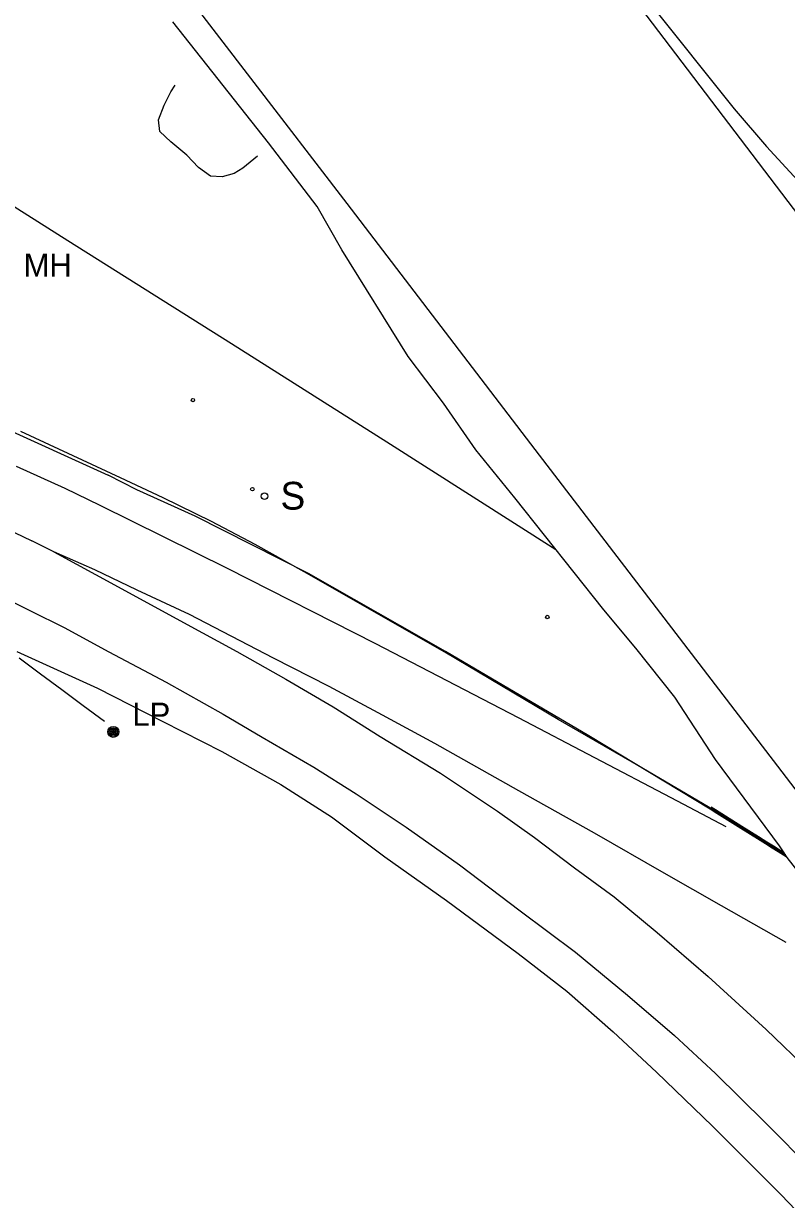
# Model space of a CAD drawing. Extents: x 368532 to 392481, y 10654822 to 10676899.
# Drawn here: x 369553.4 to 369718.2, y 10675521.5 to 10675775.5 of the extents above; entities that cross this region are included whole.
import ezdxf

# ---------------------------------------------------------------- set-up
doc = ezdxf.new("R2010")
doc.units = 0
for name, color, linetype in [('p_bridge deck', 7, 'Continuous'), ('p_Catenary', 7, 'Continuous'), ('p_dtm obscured area', 7, 'Continuous'), ('p_railroad rr control', 7, 'Continuous'), ('p_road - paved curb', 7, 'Continuous'), ('p_road guard rails', 7, 'Continuous'), ('p_road paint stripe', 7, 'Continuous'), ('p_structure sign', 7, 'Continuous'), ('p_structure unidentified', 7, 'Continuous'), ('p_utility general pole', 7, 'Continuous'), ('p_utility manhole', 7, 'Continuous'), ('p_veg woods', 7, 'Continuous')]:
    doc.layers.add(name, color=color, linetype=linetype)

msp = doc.modelspace()

# ---------------------------------------------------------------- linework, layer by layer
at = {"layer": 'p_bridge deck'}
for points in [[(369623.33, 10675736.6), (369581.67, 10675790.76), (369584.5, 10675790.71), (369591.16, 10675790.39), (369617.84, 10675786.89), (369634.22, 10675784.46), (369636.98, 10675784.23), (369646.23, 10675783.07), (369649.05, 10675782.6), (369665.27, 10675780.7), (369683.42, 10675778.22), (369684.89, 10675777.9), (369686.7, 10675778.83), (369723.52, 10675730.42)], [(369832.45, 10675463.69), (369779.81, 10675532.13), (369716.33, 10675615.09), (369663.93, 10675683.49), (369623.33, 10675736.6)]]:
    msp.add_lwpolyline(points, dxfattribs=at)
at = {"layer": 'p_Catenary'}
msp.add_lwpolyline([(369552.44, 10675638.47), (369557.06, 10675635.04), (369561.67, 10675631.61), (369566.29, 10675628.19), (369570.9, 10675624.76)], dxfattribs=at)
at = {"layer": 'p_dtm obscured area'}
for points in [[(369688.56, 10675780), (369706.88, 10675757.04), (369713.88, 10675748.9), (369723.12, 10675738.87)], [(369616.83, 10675735.94), (369606.31, 10675749.66), (369585.63, 10675775.78)], [(369778.93, 10675515.62), (369753.54, 10675549.82), (369748.23, 10675557.13), (369747.22, 10675558.43), (369746.6, 10675559.21), (369746.34, 10675559.55), (369718.38, 10675595.34), (369718.17, 10675595.65), (369717.68, 10675596.36), (369716.68, 10675597.83), (369702.88, 10675616.49), (369694.08, 10675629.95), (369685.66, 10675640.57), (369678.75, 10675648.84), (369659.5, 10675673.05), (369651.08, 10675683.36), (369644.15, 10675693.46), (369636.47, 10675703.55), (369622.16, 10675726.56), (369616.83, 10675735.94)]]:
    msp.add_lwpolyline(points, dxfattribs=at)
at = {"layer": 'p_railroad rr control'}
for points in [[(369280.55, 10675908.32), (369316.2, 10675885.41), (369367.66, 10675852.32), (369418.48, 10675820.86), (369453.51, 10675798.03), (369500.8, 10675767.92), (369562.95, 10675728.56), (369598.36, 10675706.38)], [(369598.36, 10675706.38), (369631.87, 10675685.09), (369668.39, 10675661.87)]]:
    msp.add_lwpolyline(points, dxfattribs=at)
at = {"layer": 'p_road - paved curb'}
for p, q in [((369519.66, 10675701.51), (369571.68, 10675677.91)), ((369577.85, 10675674.78), (369571.68, 10675677.91)), ((369590.5, 10675669.08), (369577.85, 10675674.78)), ((369614.98, 10675656.66), (369590.5, 10675669.08)), ((369644.53, 10675639.84), (369614.98, 10675656.66)), ((369551.99, 10675639.82), (369569.37, 10675631.92)), ((369675.5, 10675621.62), (369644.53, 10675639.84)), ((369569.37, 10675631.92), (369583.48, 10675624.72)), ((369583.48, 10675624.72), (369596.25, 10675618.23)), ((369701.7, 10675605.78), (369675.5, 10675621.62)), ((369596.25, 10675618.23), (369608.99, 10675611.14)), ((369608.99, 10675611.14), (369619.93, 10675604.14)), ((369702.61, 10675605.21), (369701.7, 10675605.78)), ((369702.69, 10675605.34), (369701.78, 10675605.91)), ((369702.88, 10675605.63), (369701.97, 10675606.2)), ((369708.32, 10675601.62), (369702.61, 10675605.21)), ((369708.4, 10675601.75), (369702.69, 10675605.34)), ((369708.59, 10675602.04), (369702.88, 10675605.63)), ((369619.93, 10675604.14), (369631.45, 10675595.5)), ((369712.01, 10675599.5), (369708.4, 10675601.75)), ((369712.19, 10675599.79), (369708.59, 10675602.04)), ((369711.93, 10675599.37), (369708.32, 10675601.62)), ((369713.7, 10675598.27), (369711.93, 10675599.37)), ((369713.78, 10675598.4), (369712.01, 10675599.5)), ((369713.96, 10675598.69), (369712.19, 10675599.79)), ((369715.14, 10675597.37), (369713.7, 10675598.27)), ((369715.22, 10675597.5), (369713.78, 10675598.4)), ((369715.41, 10675597.79), (369713.96, 10675598.69)), ((369716.96, 10675596.22), (369715.14, 10675597.37)), ((369717.04, 10675596.35), (369715.22, 10675597.5)), ((369717.23, 10675596.64), (369715.41, 10675597.79)), ((369717.68, 10675596.36), (369717.23, 10675596.64)), ((369631.45, 10675595.5), (369644.76, 10675586.06)), ((369718.38, 10675595.34), (369716.96, 10675596.22)), ((369718.17, 10675595.65), (369717.04, 10675596.35)), ((369644.76, 10675586.06), (369660.27, 10675574.59)), ((369660.27, 10675574.59), (369670.74, 10675566.45)), ((369670.74, 10675566.45), (369680.74, 10675557.69)), ((369680.74, 10675557.69), (369690.12, 10675548.98)), ((369690.12, 10675548.98), (369702.23, 10675537.34)), ((369702.23, 10675537.34), (369717.05, 10675522.48)), ((369717.05, 10675522.48), (369737.31, 10675501.54))]:
    msp.add_line(p, q, dxfattribs=at)
at = {"layer": 'p_road guard rails'}
for p, q in [((369574.32, 10675677.31), (369552.83, 10675687.31)), ((369583.54, 10675673.05), (369574.32, 10675677.31)), ((369594.02, 10675667.9), (369583.54, 10675673.05)), ((369603.43, 10675662.95), (369594.02, 10675667.9)), ((369614, 10675657.03), (369603.43, 10675662.95)), ((369625.6, 10675650.4), (369614, 10675657.03)), ((369644.4, 10675639.68), (369625.6, 10675650.4)), ((369668.91, 10675625.16), (369644.4, 10675639.68)), ((369684.9, 10675615.95), (369668.91, 10675625.16)), ((369702.49, 10675605.58), (369684.9, 10675615.95)), ((369717.99, 10675595.91), (369702.49, 10675605.58))]:
    msp.add_line(p, q, dxfattribs=at)
at = {"layer": 'p_road paint stripe'}
for p, q in [((369551.84, 10675679.88), (369562.32, 10675675.14)), ((369562.32, 10675675.14), (369569.87, 10675671.47)), ((369539.98, 10675670.94), (369555.22, 10675663.74)), ((369569.87, 10675671.47), (369597.4, 10675657.82)), ((369559.97, 10675661.34), (369555.22, 10675663.74)), ((369568.78, 10675657.46), (369559.97, 10675661.34)), ((369559.97, 10675661.34), (369573.82, 10675653.81)), ((369597.4, 10675657.82), (369629.46, 10675641.58)), ((369577.94, 10675653.08), (369568.78, 10675657.46)), ((369545.55, 10675653.31), (369554.91, 10675648.58)), ((369573.82, 10675653.81), (369587.95, 10675646.12)), ((369589.24, 10675647.79), (369577.94, 10675653.08)), ((369554.91, 10675648.58), (369562.18, 10675644.99)), ((369607.42, 10675638.42), (369589.24, 10675647.79)), ((369562.18, 10675644.99), (369571.84, 10675639.79)), ((369587.95, 10675646.12), (369599.48, 10675639.83)), ((369599.48, 10675639.83), (369610.07, 10675633.87)), ((369629.46, 10675641.58), (369660.25, 10675625.61)), ((369571.84, 10675639.79), (369584.23, 10675633.23)), ((369619.39, 10675632.25), (369607.42, 10675638.42)), ((369584.23, 10675633.23), (369596.5, 10675626.31)), ((369610.07, 10675633.87), (369620.31, 10675627.88)), ((369630.94, 10675626.1), (369619.39, 10675632.25)), ((369620.31, 10675627.88), (369630.43, 10675621.47)), ((369596.5, 10675626.31), (369604.97, 10675621.36)), ((369642.28, 10675619.93), (369630.94, 10675626.1)), ((369660.25, 10675625.61), (369693.23, 10675608.31)), ((369604.97, 10675621.36), (369616.13, 10675614.83)), ((369630.43, 10675621.47), (369643.45, 10675613.54)), ((369660.41, 10675609.71), (369642.28, 10675619.93)), ((369616.13, 10675614.83), (369625.27, 10675609.11)), ((369643.45, 10675613.54), (369655.77, 10675605.37)), ((369676.76, 10675600.57), (369660.41, 10675609.71)), ((369625.27, 10675609.11), (369636.08, 10675601.86)), ((369693.23, 10675608.31), (369705.11, 10675602.06)), ((369655.77, 10675605.37), (369663.76, 10675599.66)), ((369636.08, 10675601.86), (369647.61, 10675593.73)), ((369663.76, 10675599.66), (369672.42, 10675593.13)), ((369691.77, 10675591.97), (369676.76, 10675600.57)), ((369647.61, 10675593.73), (369660.69, 10675583.82)), ((369672.42, 10675593.13), (369681.01, 10675586.82)), ((369704.21, 10675584.89), (369691.77, 10675591.97)), ((369681.01, 10675586.82), (369690.25, 10675579.17)), ((369718.13, 10675576.98), (369704.21, 10675584.89)), ((369660.69, 10675583.82), (369672.66, 10675574.93)), ((369690.25, 10675579.17), (369701.3, 10675569.61)), ((369672.66, 10675574.93), (369683.89, 10675565.62)), ((369701.3, 10675569.61), (369713.81, 10675558.17)), ((369683.89, 10675565.62), (369694, 10675556.92)), ((369694, 10675556.92), (369702.91, 10675548.68)), ((369713.81, 10675558.17), (369723.28, 10675549.12)), ((369702.91, 10675548.68), (369713.62, 10675538.12)), ((369713.62, 10675538.12), (369726.59, 10675524.96))]:
    msp.add_line(p, q, dxfattribs=at)
at = {"layer": 'p_structure sign'}
msp.add_circle((369605.45, 10675673.37), 0.713, dxfattribs=at)
at = {"layer": 'p_structure unidentified'}
for centre in [(369589.99, 10675694.13), (369602.83, 10675674.88), (369666.55, 10675647.28)]:
    msp.add_circle(centre, 0.375, dxfattribs=at)
at = {"layer": 'p_utility general pole'}
for radius in [1.19, 0.901, 0.608, 0.337, 0.12]:
    msp.add_circle((369572.8, 10675622.48), radius, dxfattribs=at)
at = {"layer": 'p_veg woods'}
msp.add_lwpolyline([(369603.91, 10675746.82), (369602.36, 10675745.48), (369600.78, 10675744.24), (369598.9, 10675743.09), (369596.29, 10675742.35), (369593.76, 10675742.47), (369591.2, 10675744.39), (369588.69, 10675747.01), (369585.22, 10675749.87), (369582.88, 10675752.14), (369582.59, 10675754.64), (369583.76, 10675757.79), (369585.22, 10675760.67), (369586.19, 10675762.12)], dxfattribs=at)

# ---------------------------------------------------------------- texts
at = {"layer": 'p_structure sign'}
msp.add_text('S', height=6, dxfattribs=at).set_placement((369608.91, 10675670.47))
at = {"layer": 'p_utility general pole'}
msp.add_text('LP', height=5, dxfattribs=at).set_placement((369576.92, 10675623.78))
at = {"layer": 'p_utility manhole'}
msp.add_text('MH', height=5, dxfattribs=at).set_placement((369553.42, 10675720.77))

doc.saveas('drawing.dxf')
